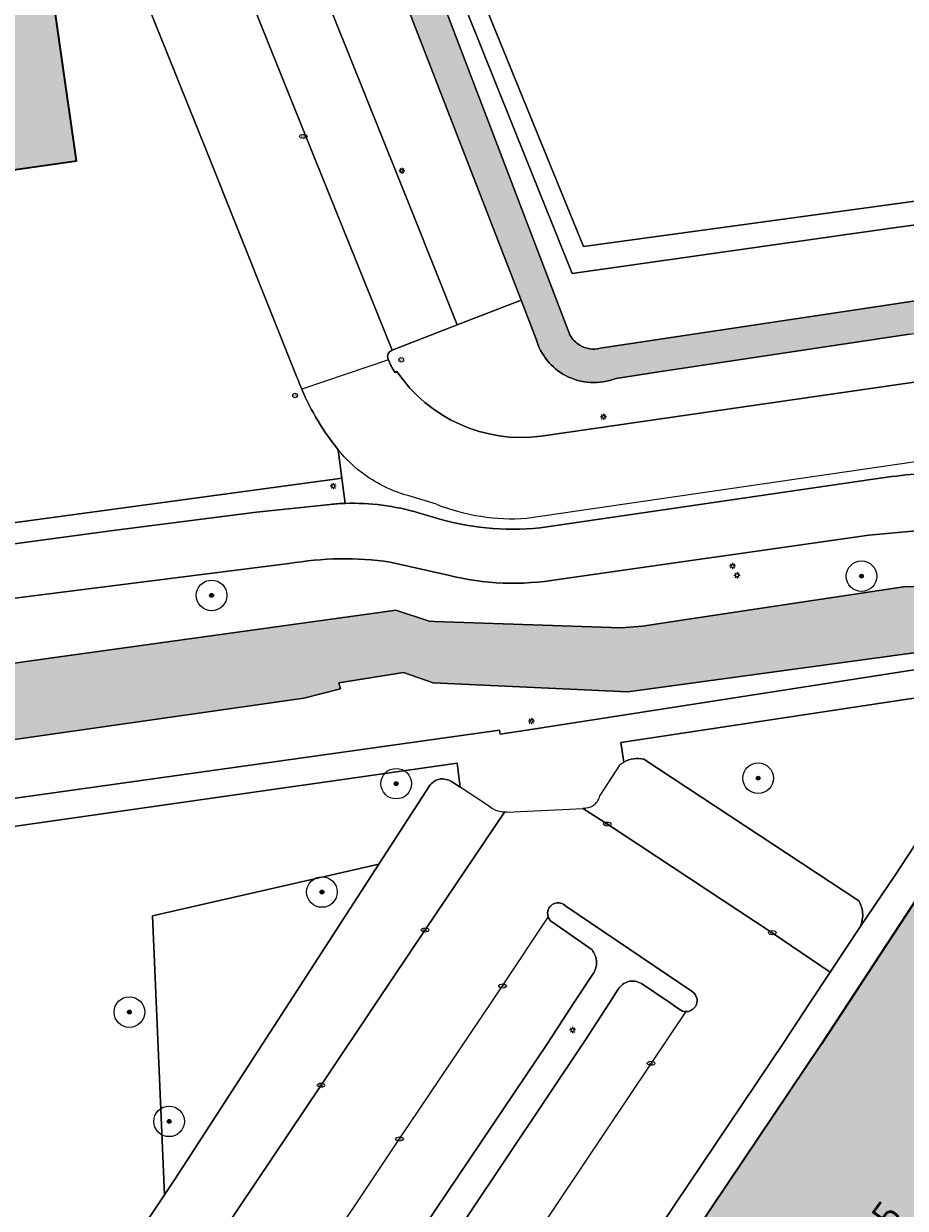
# Model space of a CAD drawing. Header units: metres. Extents: x 125349 to 128236, y 501602 to 503797.
# Tile 556 of 656: x 126918 to 126976, y 502737 to 502814. Entities that reach past the tile are written whole.
import ezdxf
from ezdxf.enums import TextEntityAlignment as Align

# ---------------------------------------------------------------- set-up
doc = ezdxf.new("R2010")
doc.units = ezdxf.units.M
doc.layers.get('0').update_dxf_attribs({"linetype": 'CONTINUOUS'})
for name, color, linetype, lineweight in [('B-WE-GR-BEPLANTING_CULTUUR_BOSPLANTSOEN-GV', 90, 'CONTINUOUS', 18), ('B-WE-GR-BEPLANTING_CULTUUR_HEESTERS-GV', 90, 'CONTINUOUS', 18), ('B-WE-GR-BOOM-S-500', 90, 'CONTINUOUS', 18), ('B-WE-GR-GROENVOORZIENING-GV', 80, 'CONTINUOUS', 18), ('B-WE-IE-MEUBILAIR-S', 7, 'CONTINUOUS', 18), ('B-WE-OG-BEBOUWING-GV', 7, 'CONTINUOUS', 35), ('B-WE-OG-BEBOUWING-T18', 10, 'CONTINUOUS', 18), ('B-WE-OG-TERREIN_BEGROEID-GV', 7, 'CONTINUOUS', 18), ('B-WE-OG-TERREIN_ERF-GV', 7, 'CONTINUOUS', 18), ('B-WE-OG-WATER-GV', 130, 'CONTINUOUS', 18), ('B-WE-OG-WATER_SLOOT-GV', 120, 'CONTINUOUS', 18), ('B-WE-VH-GESLOTENVERHARDING_ASFALT-GV', 10, 'CONTINUOUS', 18), ('B-WE-VH-HALFVERHARDING-GV', 130, 'CONTINUOUS', 18), ('B-WE-VH-ONVERHARD-GV', 252, 'CONTINUOUS', 18), ('B-WE-VH-OPENVERHARDING-GV', 90, 'CONTINUOUS', 18), ('B-WE-VH-OPENVERHARDING_BETONSTRAATSTEEN-GV', 90, 'CONTINUOUS', 18)]:
    doc.layers.add(name, color=color, linetype=linetype, lineweight=lineweight)
for name, color, linetype, lineweight, true_color in [('B-WE-OG-BEBOUWING-V', 7, 'CONTINUOUS', 18, 0xcc646e), ('B-WE-OG-WATER-V', 7, 'CONTINUOUS', 18, 0xbee8ff), ('B-WE-OG-WATER_SLOOT-V', 7, 'CONTINUOUS', 18, 0x73e9ff)]:
    doc.layers.add(name, color=color, linetype=linetype, lineweight=lineweight, true_color=true_color)
doc.styles.add('NLCS-ISO', font='NLCS-ISO.ttf')
doc.styles.add('NLCS-ISO-M1000-T18', font='NLCS-ISO.ttf', dxfattribs={"height": 1.8})

# ---------------------------------------------------------------- blocks, each defined once
blk = doc.blocks.new('SIE-MEUBILAIR_PAAL_LICHTMAST-SO')
for points in [[(-0.625, 0), (-1, 0)], [(-0.7071067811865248, 0.7071067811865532), (-0.4419417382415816, 0.44194173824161)], [(0, 1), (0, 0.625)], [(0.44194173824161, 0.4419417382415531), (0.7071067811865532, 0.7071067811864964)], [(1, 0), (0.625, 0)], [(-0.7071067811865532, -0.7071067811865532), (-0.4419417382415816, -0.44194173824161)], [(0, -0.625), (0, -1)], [(0.4419417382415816, -0.4419417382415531), (0.7071067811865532, -0.7071067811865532)]]:
    blk.add_lwpolyline(points)
blk.add_circle((0, 0), 0.5)
blk = doc.blocks.new('SIE-MEUBILAIR_PAAL_VERKEERSBORD-SO')
blk.add_circle((0, 0), 0.75)
at = {"style": 'NLCS-ISO'}
blk.add_text('vb', height=0.75, dxfattribs=at).set_placement((0, 0.06585567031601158), align=Align.MIDDLE_CENTER)
blk = doc.blocks.new('SIE-MEUBILAIR_PUT_KOLK-SO')
blk.add_ellipse((0, 0), major_axis=(1.25, 4.517432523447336e-15), ratio=0.5400000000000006)
at = {"style": 'NLCS-ISO'}
blk.add_text('klk', height=0.75, dxfattribs=at).set_placement((0.0261189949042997, 2.557953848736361e-13), align=Align.MIDDLE_CENTER)
blk = doc.blocks.new('SGR-BOOM_01-SO')
at = {"linetype": 'ByBlock', "lineweight": 18}
h = blk.add_hatch(color=0, dxfattribs=at)
h.dxf.hatch_style = 1
edge = h.paths.add_edge_path()
edge.add_arc((0, 0), 0.25, 0, 360)
at = {"color": 0, "linetype": 'ByBlock', "lineweight": 18}
for radius in [2, 0.25]:
    blk.add_circle((0, 0), radius, dxfattribs=at)

msp = doc.modelspace()

# ---------------------------------------------------------------- hatches: boundary and pattern name
at = {"layer": 'B-WE-OG-BEBOUWING-V'}
for points in [[(126889.411, 502821.923), (126892.408, 502800.901), (126921.456, 502805.042), (126918.459, 502826.064)], [(126997.244, 502763.031), (126995.994, 502763.862), (126996.216, 502764.195), (126985.694, 502771.06), (126971.909, 502750), (126970.128, 502747.277), (126924.89, 502679.892), (126935.259, 502672.903), (126935.482, 502673.235), (126936.728, 502672.4), (126938.621, 502675.224), (126937.375, 502676.059), (126938.52, 502677.767), (126985.178, 502747.364), (126986.906, 502750), (126993.666, 502760.348), (126994.112, 502761.031), (126995.361, 502760.2)]]:
    msp.add_hatch(color=256, dxfattribs=at).paths.add_polyline_path(points)
at = {"layer": 'B-WE-OG-WATER-V'}
h = msp.add_hatch(color=256, dxfattribs=at)
edge = h.paths.add_edge_path()
edge.add_line((126833.43, 502760.362), (126770.384, 502751.232))
edge.add_arc((126771.8876363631, 502748.8808266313), 2.790866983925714, 122.5999699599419, 156.3584915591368)
edge.add_arc((126772.1579444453, 502748.7702777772), 3.08282851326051, 156.4909361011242, 160.6644906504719)
edge.add_arc((126771.9889402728, 502748.8352435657), 2.901851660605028, 160.770011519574, 184.4914224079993)
edge.add_arc((126771.9401082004, 502748.7723519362), 2.848852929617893, 183.3072621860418, 242.7795693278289)
edge.add_line((126770.637, 502746.239), (126796.785, 502750))
edge.add_line((126796.785, 502750), (126834.724, 502755.397))
edge.add_line((126834.724, 502755.397), (126936.307, 502769.908))
edge.add_line((126936.307, 502769.908), (126938.715, 502770.539))
edge.add_line((126938.715, 502770.539), (126938.604, 502770.912))
edge.add_line((126938.604, 502770.912), (126942.823, 502771.586))
edge.add_line((126942.823, 502771.586), (126944.271, 502771.089))
edge.add_line((126944.271, 502771.089), (126944.774, 502770.916))
edge.add_line((126944.774, 502770.916), (126957.481, 502770.342))
edge.add_line((126957.481, 502770.342), (126980.343, 502773.452))
edge.add_line((126980.343, 502773.452), (126980.304, 502774.699))
edge.add_line((126980.304, 502774.699), (126980.196, 502775.735))
edge.add_line((126980.196, 502775.735), (126979.374, 502777.12))
edge.add_line((126979.374, 502777.12), (126975.666, 502777.21))
edge.add_line((126975.666, 502777.21), (126961.295, 502775.056))
edge.add_line((126961.295, 502775.056), (126958.448, 502774.621))
edge.add_line((126958.448, 502774.621), (126957.054, 502774.513))
edge.add_line((126957.054, 502774.513), (126944.844, 502774.939))
edge.add_line((126944.844, 502774.939), (126944.499, 502774.951))
edge.add_line((126944.499, 502774.951), (126942.326, 502775.678))
edge.add_line((126942.326, 502775.678), (126942.189, 502775.659))
edge.add_line((126942.189, 502775.659), (126919.567, 502772.501))
edge.add_line((126919.567, 502772.501), (126833.43, 502760.362))
at = {"layer": 'B-WE-OG-WATER_SLOOT-V'}
h = msp.add_hatch(color=256, dxfattribs=at)
edge = h.paths.add_edge_path()
edge.add_line((127085.798, 502809.814), (127085.547, 502811.715))
edge.add_line((127085.547, 502811.715), (127000, 502799.451))
edge.add_line((127000, 502799.451), (126998.342, 502799.213))
edge.add_line((126998.342, 502799.213), (126955.688, 502792.793))
edge.add_arc((126955.2583983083, 502794.5296021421), 1.788950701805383, 239.26042740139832, 283.8949047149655, ccw=False)
edge.add_arc((126955.3418391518, 502794.6043870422), 1.896173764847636, 209.8361527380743, 238.24836132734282, ccw=False)
edge.add_line((126953.697, 502793.661), (126944.08, 502818.913))
edge.add_arc((126943.0268594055, 502818.400497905), 1.171223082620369, 25.94948469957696, 111.7949855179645)
edge.add_arc((126943.059856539, 502818.415436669), 1.170163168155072, 113.5670278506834, 183.5981119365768)
edge.add_arc((126943.1720238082, 502818.4303095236), 1.283066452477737, 183.946612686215, 193.0312750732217)
edge.add_line((126941.922, 502818.141), (126950.509, 502795.93))
edge.add_line((126950.509, 502795.93), (126951.495, 502793.379))
edge.add_arc((126955.2760029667, 502794.4849526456), 3.939430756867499, 196.3043275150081, 241.957950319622)
edge.add_arc((126955.276870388, 502794.5409013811), 3.989300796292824, 242.3247244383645, 291.1769010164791)
edge.add_line((126956.718, 502790.821), (126959.507, 502791.242))
edge.add_line((126959.507, 502791.242), (126975.898, 502793.717))
edge.add_line((126975.898, 502793.717), (126998.342, 502796.999))
edge.add_line((126998.342, 502796.999), (127000, 502797.243))
edge.add_line((127000, 502797.243), (127039.526, 502803.047))
edge.add_line((127039.526, 502803.047), (127049.737, 502804.575))
edge.add_line((127049.737, 502804.575), (127066.989, 502807.157))
edge.add_line((127066.989, 502807.157), (127085.798, 502809.814))

# ---------------------------------------------------------------- linework, layer by layer
at = {"layer": 'B-WE-GR-BEPLANTING_CULTUUR_BOSPLANTSOEN-GV', "flags": 128}
msp.add_lwpolyline([(126927.21, 502737.457), (126927.91, 502738.501), (126935.346, 502750), (126941.21, 502759.068), (126926.42, 502755.68)], close=True, dxfattribs=at)
at = {"layer": 'B-WE-GR-BEPLANTING_CULTUUR_HEESTERS-GV', "flags": 128}
for points in [[(126972.671, 502754.967), (126974.959, 502758.338), (126983.248, 502770.978), (126957.041, 502767.026), (126957.235, 502765.741)], [(126958.543, 502765.923), (126972.59, 502756.668)]]:
    msp.add_lwpolyline(points, dxfattribs=at)
at = {"layer": 'B-WE-GR-BEPLANTING_CULTUUR_HEESTERS-GV'}
for points in [[(126957.235, 502765.741, -0.185049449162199), (126958.543, 502765.923)], [(126972.59, 502756.668, -0.09829584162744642), (126972.831, 502755.904)], [(126972.831, 502755.904, -0.1281584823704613), (126972.671, 502754.967)]]:
    msp.add_lwpolyline(points, format="xyb", dxfattribs=at)
at = {"layer": 'B-WE-GR-GROENVOORZIENING-GV'}
for points in [[(126953.432, 502756.324, 0.5110090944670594), (126952.336, 502756.192)], [(126952.336, 502756.192, 0.225143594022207), (126952.288, 502755.606)], [(126952.288, 502755.606, 0.1874144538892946), (126952.621, 502755.235)], [(126955.15, 502753.465, -0.1252912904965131), (126955.439, 502752.768)], [(126955.439, 502752.768, -0.1468144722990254), (126955.281, 502752.004)], [(126956.867, 502750.885, -0.1735878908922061), (126957.52, 502751.391)], [(126957.52, 502751.391, -0.1891442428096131), (126958.371, 502751.268)], [(126962.005, 502750, 0.3364036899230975), (126961.617, 502750.784)], [(126960.854, 502749.576, 0.1654037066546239), (126961.289, 502749.424)], [(126961.289, 502749.424, 0.2325822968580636), (126961.856, 502749.696)], [(126961.856, 502749.696, 0.1347444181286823), (126962.005, 502750)]]:
    msp.add_lwpolyline(points, format="xyb", dxfattribs=at)
at = {"layer": 'B-WE-GR-GROENVOORZIENING-GV', "flags": 128}
for points in [[(126961.617, 502750.784), (126953.432, 502756.324)], [(126952.621, 502755.235), (126955.15, 502753.465)], [(126955.281, 502752.004), (126953.967, 502750), (126952.228, 502747.341)], [(126958.371, 502751.268), (126960.264, 502750), (126960.854, 502749.576)], [(126956.292, 502750), (126956.867, 502750.885)], [(126939.335, 502724.571), (126954.68, 502747.513), (126956.292, 502750)], [(126952.228, 502747.341), (126937.688, 502725.725)]]:
    msp.add_lwpolyline(points, dxfattribs=at)
at = {"layer": 'B-WE-OG-BEBOUWING-GV', "flags": 128}
for points in [[(126889.411, 502821.923), (126892.408, 502800.901), (126921.456, 502805.042), (126918.459, 502826.064)], [(126997.244, 502763.031), (126995.994, 502763.862), (126996.216, 502764.195), (126985.694, 502771.06), (126971.909, 502750), (126970.128, 502747.277), (126924.89, 502679.892), (126935.259, 502672.903), (126935.482, 502673.235), (126936.728, 502672.4), (126938.621, 502675.224), (126937.375, 502676.059), (126938.52, 502677.767), (126985.178, 502747.364), (126986.906, 502750), (126993.666, 502760.348), (126994.112, 502761.031), (126995.361, 502760.2)]]:
    msp.add_lwpolyline(points, close=True, dxfattribs=at)
at = {"layer": 'B-WE-OG-TERREIN_BEGROEID-GV', "flags": 128}
for points in [[(126792.585, 502804.444), (126796.068, 502805.847), (126876.804, 502838.13), (126916.154, 502853.959), (126916.136, 502854.101), (126916.692, 502854.362), (126918.636, 502849.548), (126918.737, 502849.579), (126918.868, 502849.267), (126923.699, 502851.198), (126923.909, 502850.611), (126923.778, 502850.54), (126943.451, 502801.546), (126946.341, 502794.317), (126950.509, 502795.93)], [(126950.509, 502795.93), (126941.922, 502818.141)], [(126951.495, 502793.379), (126950.509, 502795.93), (126946.341, 502794.317), (126942.095, 502792.674)], [(126959.945, 502788.215), (127008.875, 502795.298)], [(126975.898, 502793.717), (126959.507, 502791.242), (126956.718, 502790.821)], [(126941.815, 502792.067), (126941.844, 502792.04)], [(126942.283, 502791.209), (126942.393, 502791.28)], [(126951.822, 502787.039), (126959.945, 502788.215)], [(126938.798, 502784.305), (126938.35, 502784.244), (126898.835, 502778.873), (126871.725, 502774.427), (126857.173, 502772.287), (126841.65, 502770.094), (126828.757, 502768.168), (126822.165, 502767.202), (126807.041, 502765.431), (126800.265, 502764.662), (126797.075, 502764.18), (126791.335, 502763.436), (126787.437, 502763.184), (126785.67, 502763.07), (126785.314, 502760.971), (126797.975, 502763.052), (126857.134, 502771.375), (126882.956, 502775.093), (126906.731, 502778.482), (126916.077, 502779.832), (126923.843, 502780.886)], [(126939.01, 502782.652), (126938.798, 502784.305)], [(126923.843, 502780.886), (126933.22, 502782.07), (126938.04, 502782.59)], [(126977.519, 502780.975), (126973.231, 502780.574), (126952.944, 502777.684)], [(126935.339, 502778.712), (126917.431, 502776.456), (126883.343, 502771.543), (126856.085, 502767.66), (126775.569, 502756.384), (126769.738, 502755.402), (126769.803, 502755.231), (126762.445, 502741.427), (126765.76, 502741.956), (126766.106, 502739.491), (126770.016, 502740.057), (126770.174, 502740.763), (126770.249, 502741.098), (126770.049, 502742.49), (126822.776, 502750), (126853.248, 502754.365)], [(126945.745, 502777.951), (126941.956, 502778.808)], [(126833.43, 502760.362), (126919.567, 502772.501), (126942.189, 502775.659), (126942.326, 502775.678), (126944.499, 502774.951), (126944.844, 502774.939), (126957.054, 502774.513), (126958.448, 502774.621), (126961.295, 502775.056), (126975.666, 502777.21), (126979.374, 502777.12), (126980.196, 502775.735), (126980.304, 502774.699), (126980.343, 502773.452), (126957.481, 502770.342), (126944.774, 502770.916), (126944.271, 502771.089), (126942.823, 502771.586), (126938.604, 502770.912), (126938.715, 502770.539), (126936.307, 502769.908), (126834.724, 502755.397), (126796.785, 502750)], [(126853.248, 502754.365), (126949.112, 502767.831), (126949.145, 502767.562), (126951.026, 502767.854), (126986.145, 502773.307), (126987.171, 502773.582), (126999.098, 502765.471), (127000, 502764.864), (127006.056, 502760.779), (127007.848, 502759.436), (127011.528, 502756.931)], [(126945.972, 502764.47), (126946.528, 502764.102), (126946.34, 502765.667), (126905.409, 502759.818), (126905.829, 502756.931), (126906.475, 502755.475), (126914.488, 502756.637), (126915.45, 502750), (126916.061, 502745.784), (126911.246, 502745.08), (126911.109, 502745.013)], [(126941.21, 502759.068), (126944.521, 502764.187)], [(126928.453, 502731.198), (126929.205, 502732.267), (126925.396, 502734.75), (126927.21, 502737.457), (126926.42, 502755.68), (126941.21, 502759.068)]]:
    msp.add_lwpolyline(points, dxfattribs=at)
at = {"layer": 'B-WE-OG-TERREIN_BEGROEID-GV'}
for points in [[(126953.424, 502791.008, -0.2018788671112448), (126951.495, 502793.379)], [(126942.095, 502792.674, 0.39556992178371), (126941.815, 502792.067)], [(126941.844, 502792.04, 0.07091506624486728), (126942.283, 502791.209)], [(126942.393, 502791.28, 0.2832603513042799), (126951.822, 502787.039)], [(126956.718, 502790.821, -0.2164459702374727), (126953.424, 502791.008)], [(126938.04, 502782.59, -0.01642774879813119), (126939.01, 502782.652)], [(126941.956, 502778.808, 0.08100177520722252), (126935.339, 502778.712)], [(126952.944, 502777.684, -0.1037607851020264), (126945.745, 502777.951)], [(126944.521, 502764.187, -0.1672897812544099), (126945.224, 502764.639)], [(126945.224, 502764.639, -0.137910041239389), (126945.972, 502764.47)]]:
    msp.add_lwpolyline(points, format="xyb", dxfattribs=at)
at = {"layer": 'B-WE-OG-TERREIN_ERF-GV', "flags": 128}
for points in [[(126935.866, 502790.904), (126929.992, 502805.582), (126921.617, 502826.445), (126920.68, 502828.744)], [(126785.67, 502763.07), (126787.437, 502763.184), (126791.335, 502763.436), (126797.075, 502764.18), (126800.265, 502764.662), (126807.041, 502765.431), (126822.165, 502767.202), (126828.757, 502768.168), (126841.65, 502770.094), (126857.173, 502772.287), (126871.725, 502774.427), (126898.835, 502778.873), (126938.35, 502784.244), (126938.798, 502784.305), (126938.559, 502786.162)]]:
    msp.add_lwpolyline(points, dxfattribs=at)
msp.add_lwpolyline([(126889.411, 502821.923), (126918.459, 502826.064), (126921.456, 502805.042), (126892.408, 502800.901)], close=True, dxfattribs=at)
at = {"layer": 'B-WE-OG-TERREIN_ERF-GV'}
for points in [[(126936.173, 502790.129, -0.0113632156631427), (126935.866, 502790.904)], [(126938.559, 502786.162, -0.0700551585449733), (126936.173, 502790.129)]]:
    msp.add_lwpolyline(points, format="xyb", dxfattribs=at)
at = {"layer": 'B-WE-OG-WATER-GV', "flags": 128}
msp.add_lwpolyline([(126770.637, 502746.239), (126796.785, 502750), (126834.724, 502755.397), (126936.307, 502769.908), (126938.715, 502770.539), (126938.604, 502770.912), (126942.823, 502771.586), (126944.271, 502771.089), (126944.774, 502770.916), (126957.481, 502770.342), (126980.343, 502773.452), (126980.304, 502774.699), (126980.196, 502775.735), (126979.374, 502777.12), (126975.666, 502777.21), (126961.295, 502775.056), (126958.448, 502774.621), (126957.054, 502774.513), (126944.844, 502774.939), (126944.499, 502774.951), (126942.326, 502775.678), (126942.189, 502775.659), (126919.567, 502772.501), (126833.43, 502760.362)], dxfattribs=at)
at = {"layer": 'B-WE-OG-WATER_SLOOT-GV', "flags": 128}
for points in [[(126953.697, 502793.661), (126944.08, 502818.913)], [(126941.922, 502818.141), (126950.509, 502795.93)], [(126956.718, 502790.821), (126959.507, 502791.242), (126975.898, 502793.717), (126998.342, 502796.999), (127000, 502797.243), (127039.526, 502803.047), (127049.737, 502804.575), (127066.989, 502807.157), (127085.798, 502809.814)], [(127000, 502799.451), (126998.342, 502799.213), (126955.688, 502792.793)], [(126950.509, 502795.93), (126951.495, 502793.379)]]:
    msp.add_lwpolyline(points, dxfattribs=at)
at = {"layer": 'B-WE-OG-WATER_SLOOT-GV'}
for points in [[(126954.344, 502792.992, -0.1246106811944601), (126953.697, 502793.661)], [(126951.495, 502793.379, 0.2018788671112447), (126953.424, 502791.008)], [(126955.688, 502792.793, -0.1972548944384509), (126954.344, 502792.992)], [(126953.424, 502791.008, 0.2164459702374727), (126956.718, 502790.821)]]:
    msp.add_lwpolyline(points, format="xyb", dxfattribs=at)
at = {"layer": 'B-WE-VH-GESLOTENVERHARDING_ASFALT-GV'}
for points in [[(126978.419, 502784.65, 0.04025275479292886), (126973.523, 502784.225)], [(126939.01, 502782.652, 0.01642774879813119), (126938.04, 502782.59)], [(126943.813, 502782.034, 0.0799392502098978), (126939.01, 502782.652)], [(126951.749, 502781.063, -0.1045516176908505), (126944.777, 502781.758)], [(126935.339, 502778.712, -0.08100177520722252), (126941.956, 502778.808)], [(126945.745, 502777.951, 0.1037607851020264), (126952.944, 502777.684)]]:
    msp.add_lwpolyline(points, format="xyb", dxfattribs=at)
at = {"layer": 'B-WE-VH-GESLOTENVERHARDING_ASFALT-GV', "flags": 128}
for points in [[(126973.523, 502784.225), (126951.749, 502781.063)], [(126938.04, 502782.59), (126933.22, 502782.07), (126923.843, 502780.886), (126916.077, 502779.832), (126906.731, 502778.482), (126882.956, 502775.093), (126857.134, 502771.375), (126797.975, 502763.052), (126785.314, 502760.971), (126780.482, 502760.639)], [(126944.777, 502781.758), (126943.813, 502782.034)], [(126952.944, 502777.684), (126973.231, 502780.574), (126977.519, 502780.975)], [(126883.343, 502771.543), (126917.431, 502776.456), (126935.339, 502778.712)], [(126941.956, 502778.808), (126945.745, 502777.951)]]:
    msp.add_lwpolyline(points, dxfattribs=at)
at = {"layer": 'B-WE-VH-HALFVERHARDING-GV', "flags": 128}
msp.add_lwpolyline([(127067.623, 502917.652), (127000, 502889.882), (126998.342, 502889.201), (126928.39, 502860.612), (126942.898, 502824.976), (126941.846, 502824.689), (126942.963, 502821.777), (126944.003, 502822.227), (126953.843, 502797.686), (126974.387, 502800.611), (126994.981, 502803.434), (127000, 502804.141), (127005.197, 502804.907), (127075.166, 502833.492)], dxfattribs=at)
msp.add_lwpolyline([(126982.374, 502838.222), (126995.379, 502805.035), (126954.59, 502799.437), (126944.952, 502823.078)], close=True, dxfattribs=at)
at = {"layer": 'B-WE-VH-ONVERHARD-GV', "flags": 128}
for points in [[(127081.213, 502844.501), (127084.73, 502816.993), (127032.759, 502809.414), (127031.707, 502812.064), (127079.193, 502831.833), (127074.61, 502843.549), (127065.897, 502864.663), (127074.317, 502865.716), (127074.142, 502866.737), (127061.032, 502868.335), (127075.166, 502833.492), (127005.197, 502804.907), (127000, 502804.141), (126994.981, 502803.434), (126974.387, 502800.611), (126953.843, 502797.686), (126944.003, 502822.227), (126942.963, 502821.777), (126940.902, 502820.786), (126941.892, 502818.342)], [(126955.688, 502792.793), (126998.342, 502799.213), (127000, 502799.451), (127085.547, 502811.715), (127085.798, 502809.814), (127087.771, 502810.089), (127087.647, 502811.985), (127089.837, 502812.297), (127089.797, 502812.553), (127082.206, 502860.663), (127078.954, 502860.163), (127081.213, 502844.501)], [(126944.08, 502818.913), (126953.697, 502793.661)]]:
    msp.add_lwpolyline(points, dxfattribs=at)
msp.add_lwpolyline([(126982.374, 502838.222), (126944.952, 502823.078), (126954.59, 502799.437), (126995.379, 502805.035)], close=True, dxfattribs=at)
at = {"layer": 'B-WE-VH-ONVERHARD-GV'}
for points in [[(126953.697, 502793.661, 0.12461068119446), (126954.344, 502792.992)], [(126954.344, 502792.992, 0.1972548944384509), (126955.688, 502792.793)]]:
    msp.add_lwpolyline(points, format="xyb", dxfattribs=at)
at = {"layer": 'B-WE-VH-OPENVERHARDING-GV', "flags": 128}
msp.add_lwpolyline([(126924.89, 502679.892), (126970.128, 502747.277), (126971.909, 502750), (126985.694, 502771.06), (126983.248, 502770.978), (126974.959, 502758.338), (126972.671, 502754.967), (126970.719, 502752.013), (126969.389, 502750), (126967.682, 502747.417), (126923.298, 502681.328)], dxfattribs=at)
at = {"layer": 'B-WE-VH-OPENVERHARDING_BETONSTRAATSTEEN-GV', "flags": 128}
msp.add_lwpolyline([(126923.778, 502850.54), (126919.499, 502848.806), (126936.964, 502805.347), (126942.095, 502792.674), (126946.341, 502794.317), (126943.451, 502801.546)], close=True, dxfattribs=at)
for points in [[(126942.095, 502792.674), (126936.964, 502805.347), (126919.499, 502848.806), (126919.125, 502848.655), (126918.868, 502849.267), (126918.737, 502849.579), (126918.636, 502849.548), (126918.016, 502849.299)], [(126917.24, 502837.279), (126920.68, 502828.744), (126921.617, 502826.445), (126929.992, 502805.582), (126935.866, 502790.904)], [(127008.875, 502795.298), (126959.945, 502788.215), (126951.822, 502787.039)], [(126941.844, 502792.04), (126936.173, 502790.129)], [(126941.844, 502792.04), (126941.815, 502792.067)], [(126942.393, 502791.28), (126942.283, 502791.209)], [(126938.559, 502786.162), (126938.798, 502784.305), (126939.01, 502782.652)], [(126950.863, 502781.684), (126978.528, 502785.716)], [(126951.749, 502781.063), (126973.523, 502784.225)], [(126944.989, 502782.593), (126943.101, 502783.166)], [(126943.813, 502782.034), (126944.777, 502781.758)], [(126985.694, 502771.06), (126996.216, 502764.195), (126995.994, 502763.862), (126997.244, 502763.031), (126999.098, 502765.471), (126987.171, 502773.582), (126986.145, 502773.307), (126951.026, 502767.854), (126949.145, 502767.562), (126949.112, 502767.831), (126853.248, 502754.365), (126822.776, 502750)], [(126957.235, 502765.741), (126957.041, 502767.026), (126983.248, 502770.978), (126985.694, 502771.06)], [(126972.59, 502756.668), (126958.543, 502765.923)], [(126834.757, 502750), (126848.011, 502751.894), (126851.177, 502752.346), (126858.798, 502753.333), (126861.131, 502753.657), (126868.628, 502754.708), (126874.762, 502755.554), (126887.03, 502757.247), (126887.83, 502751.61), (126888.685, 502746.399), (126888.925, 502746.429), (126890.752, 502746.654), (126895.758, 502747.162), (126901.026, 502747.697), (126900.693, 502750), (126900.141, 502753.81), (126899.405, 502758.96), (126905.409, 502759.818), (126946.34, 502765.667), (126946.528, 502764.102)], [(126956.942, 502765.539), (126955.664, 502763.554)], [(126944.521, 502764.187), (126941.21, 502759.068), (126935.346, 502750), (126927.91, 502738.501), (126927.21, 502737.457)], [(126946.528, 502764.102), (126945.972, 502764.47)], [(126948.456, 502762.826), (126946.528, 502764.102)], [(126937.317, 502713.722), (126935.506, 502710.956), (126923.937, 502693.511), (126918.169, 502684.737), (126923.298, 502681.328), (126967.682, 502747.417), (126969.389, 502750), (126970.719, 502752.013), (126966.931, 502754.587), (126956.157, 502761.687), (126954.547, 502762.708)], [(126949.583, 502762.471), (126954.547, 502762.708)], [(126954.547, 502762.708), (126954.754, 502762.718)], [(126954.754, 502762.718), (126954.547, 502762.708), (126956.157, 502761.687), (126966.931, 502754.587), (126970.719, 502752.013), (126972.671, 502754.967)], [(126927.21, 502737.457), (126925.396, 502734.75), (126929.205, 502732.267), (126931.044, 502735.083), (126937.445, 502744.619), (126941.05, 502750), (126944.241, 502754.764), (126949.426, 502762.469)], [(126949.426, 502762.469), (126944.241, 502754.764), (126941.05, 502750), (126937.445, 502744.619), (126931.044, 502735.083), (126929.205, 502732.267)], [(126933.246, 502727.117), (126936.266, 502731.679), (126942.567, 502741.101), (126948.557, 502750), (126949.299, 502751.102), (126952.288, 502755.606)], [(126953.432, 502756.324), (126961.617, 502750.784)], [(126955.15, 502753.465), (126952.621, 502755.235)], [(126953.967, 502750), (126955.281, 502752.004)], [(126960.854, 502749.576), (126960.264, 502750), (126958.371, 502751.268)], [(126956.867, 502750.885), (126956.292, 502750), (126954.68, 502747.513)], [(126937.688, 502725.725), (126952.228, 502747.341), (126953.967, 502750)], [(126961.289, 502749.424), (126959.011, 502746.052), (126951.544, 502734.902), (126944.092, 502723.752), (126942.268, 502721.027)], [(126954.68, 502747.513), (126939.335, 502724.571)]]:
    msp.add_lwpolyline(points, dxfattribs=at)
at = {"layer": 'B-WE-VH-OPENVERHARDING_BETONSTRAATSTEEN-GV'}
for points in [[(126941.815, 502792.067, -0.39556992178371), (126942.095, 502792.674)], [(126942.283, 502791.209, -0.07091506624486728), (126941.844, 502792.04)], [(126951.822, 502787.039, -0.2832603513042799), (126942.393, 502791.28)], [(126935.866, 502790.904, 0.01136321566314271), (126936.173, 502790.129)], [(126936.173, 502790.129, 0.07005515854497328), (126938.559, 502786.162)], [(126940.308, 502784.51, -0.0673370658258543), (126938.559, 502786.162)], [(126943.101, 502783.166, -0.08730341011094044), (126940.308, 502784.51)], [(126973.523, 502784.225, -0.04025275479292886), (126978.419, 502784.65)], [(126939.01, 502782.652, -0.07993925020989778), (126943.813, 502782.034)], [(126944.989, 502782.593, 0.1128548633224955), (126950.863, 502781.684)], [(126944.777, 502781.758, 0.1045516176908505), (126951.749, 502781.063)], [(126956.942, 502765.539, -0.04674199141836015), (126957.235, 502765.741)], [(126958.543, 502765.923, 0.185049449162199), (126957.235, 502765.741)], [(126945.224, 502764.639, 0.1672897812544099), (126944.521, 502764.187)], [(126945.972, 502764.47, 0.1379100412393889), (126945.224, 502764.639)], [(126955.304, 502762.944, 0.1506079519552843), (126955.664, 502763.554)], [(126949.008, 502762.528, -0.08270236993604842), (126948.456, 502762.826)], [(126955.304, 502762.944, -0.1342851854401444), (126954.754, 502762.718)], [(126949.426, 502762.469, -0.05527359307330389), (126949.008, 502762.528)], [(126949.583, 502762.471, -0.0255556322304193), (126949.426, 502762.469)], [(126952.336, 502756.192, -0.5110090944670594), (126953.432, 502756.324)], [(126972.831, 502755.904, 0.09829584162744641), (126972.59, 502756.668)], [(126952.288, 502755.606, -0.225143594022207), (126952.336, 502756.192)], [(126952.621, 502755.235, -0.1874144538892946), (126952.288, 502755.606)], [(126972.671, 502754.967, 0.1281584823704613), (126972.831, 502755.904)], [(126955.439, 502752.768, 0.1252912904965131), (126955.15, 502753.465)], [(126955.281, 502752.004, 0.1468144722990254), (126955.439, 502752.768)], [(126957.52, 502751.391, 0.1735878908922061), (126956.867, 502750.885)], [(126958.371, 502751.268, 0.1891442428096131), (126957.52, 502751.391)], [(126961.617, 502750.784, -0.3364036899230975), (126962.005, 502750)], [(126961.289, 502749.424, -0.1654037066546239), (126960.854, 502749.576)], [(126961.856, 502749.696, -0.2325822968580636), (126961.289, 502749.424)], [(126962.005, 502750, -0.1347444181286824), (126961.856, 502749.696)]]:
    msp.add_lwpolyline(points, format="xyb", dxfattribs=at)

# ---------------------------------------------------------------- block references
at = {"layer": 'B-WE-GR-BOOM-S-500', "xscale": 0.5, "yscale": 0.5, "zscale": 0.5}
for p in [(126972.76, 502777.891), (126930.285, 502776.638), (126966.004, 502764.687), (126942.351, 502764.329), (126937.497, 502757.245), (126924.913, 502749.396), (126927.509, 502742.252)]:
    msp.add_blockref('SGR-BOOM_01-SO', p, dxfattribs=at)
at = {"layer": 'B-WE-IE-MEUBILAIR-S', "xscale": 0.2, "yscale": 0.2, "zscale": 0.2}
for name, p in [('SIE-MEUBILAIR_PUT_KOLK-SO', (126936.275, 502806.642)), ('SIE-MEUBILAIR_PAAL_LICHTMAST-SO', (126942.719, 502804.394)), ('SIE-MEUBILAIR_PAAL_VERKEERSBORD-SO', (126942.683, 502792.035)), ('SIE-MEUBILAIR_PAAL_VERKEERSBORD-SO', (126935.741, 502789.708)), ('SIE-MEUBILAIR_PAAL_LICHTMAST-SO', (126955.897, 502788.315)), ('SIE-MEUBILAIR_PAAL_LICHTMAST-SO', (126938.235, 502783.784)), ('SIE-MEUBILAIR_PAAL_LICHTMAST-SO', (126964.333, 502778.56)), ('SIE-MEUBILAIR_PAAL_LICHTMAST-SO', (126964.626, 502777.946)), ('SIE-MEUBILAIR_PAAL_LICHTMAST-SO', (126951.188, 502768.417)), ('SIE-MEUBILAIR_PUT_KOLK-SO', (126956.157, 502761.687)), ('SIE-MEUBILAIR_PUT_KOLK-SO', (126944.241, 502754.764)), ('SIE-MEUBILAIR_PUT_KOLK-SO', (126966.931, 502754.587)), ('SIE-MEUBILAIR_PUT_KOLK-SO', (126949.299, 502751.102)), ('SIE-MEUBILAIR_PAAL_LICHTMAST-SO', (126953.877, 502748.225)), ('SIE-MEUBILAIR_PUT_KOLK-SO', (126959.011, 502746.052)), ('SIE-MEUBILAIR_PUT_KOLK-SO', (126937.445, 502744.619)), ('SIE-MEUBILAIR_PUT_KOLK-SO', (126942.567, 502741.101))]:
    msp.add_blockref(name, p, dxfattribs=at)

# ---------------------------------------------------------------- texts
at = {"layer": 'B-WE-OG-BEBOUWING-T18', "style": 'NLCS-ISO-M1000-T18'}
msp.add_text('521-785', height=1.8, rotation=54, dxfattribs=at).set_placement((126972.372, 502733.329), align=Align.MIDDLE)

doc.saveas('drawing.dxf')
